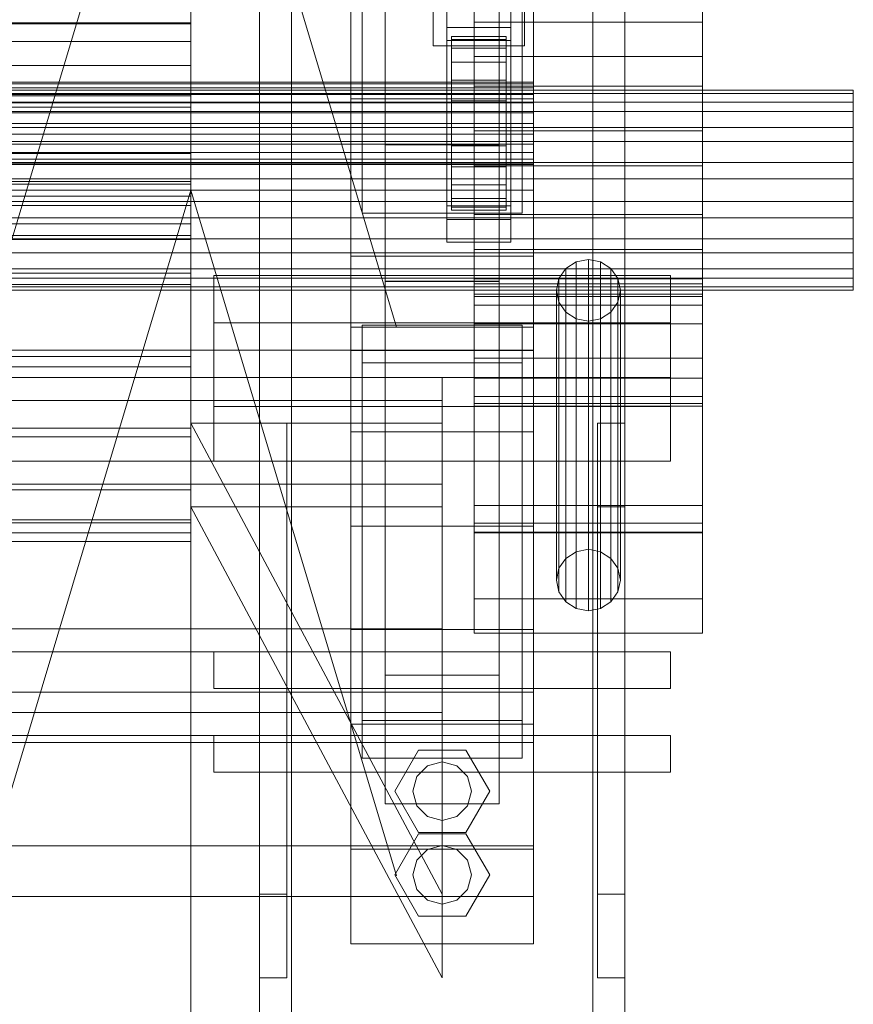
# Model space of a CAD drawing. Header units: millimetres. Extents: x -2233 to 61924, y -68080 to 6847.
# Tile 1033 of 1056: x 61424 to 61606, y 202 to 417. Entities that reach past the tile are written whole.
import ezdxf

# ---------------------------------------------------------------- set-up
doc = ezdxf.new("R2010")
doc.units = ezdxf.units.MM
for name, color, linetype, lineweight in [('COTAS_P', 1, 'Continuous', 0), ('lateral_C04', 7, 'Continuous', 0), ('lateral_C08', 7, 'Continuous', 0)]:
    doc.layers.add(name, color=color, linetype=linetype, lineweight=lineweight)
doc.dimstyles.new('R19_100', dxfattribs={"dimtxt": 250, "dimasz": 150, "dimexe": 150, "dimexo": 80, "dimgap": 100, "dimtad": 1, "dimtih": 1, "dimtoh": 1, "dimdsep": 46, "dimcen": 0.09, "dimadec": 0, "dimazin": 0, "dimtfac": 1, "dimtdec": 4, "dimtofl": 0, "dimtmove": 0, "dimatfit": 3, "dimfxl": 1, "dimtolj": 1, "dimtzin": 0, "dimarcsym": 0})

# ---------------------------------------------------------------- blocks, each defined once
blk = doc.blocks.new('DIM_R28_13')
at = {"layer": 'COTAS_P'}
for p, q in [((61061.13, 500), (61461.13, 500)), ((61461.13, 500), (61416.13, 350)), ((61461.13, 0), (61461.13, 500)), ((61461.13, 500), (61506.13, 350)), ((61461.13, 0), (61416.13, 150)), ((61461.13, 0), (61506.13, 150)), ((61061.13, 0), (61461.13, 0))]:
    blk.add_line(p, q, dxfattribs=at)
blk.add_text('500 P', height=250, rotation=90, dxfattribs=at).set_placement((61361.13, 250))
blk = doc.blocks.new('DIM_R28_14')
at = {"layer": 'COTAS_P'}
for p, q in [((61061.13, 500), (61461.13, 500)), ((61461.13, 500), (61416.13, 350)), ((61461.13, 0), (61461.13, 500)), ((61461.13, 500), (61506.13, 350)), ((61461.13, 0), (61416.13, 150)), ((61461.13, 0), (61506.13, 150)), ((61061.13, 0), (61461.13, 0))]:
    blk.add_line(p, q, dxfattribs=at)
blk.add_text('500 P', height=250, rotation=90, dxfattribs=at).set_placement((61361.13, 250))
blk = doc.blocks.new('DIM_R28_15')
at = {"layer": 'COTAS_P'}
for p, q in [((61061.13, 380), (61461.13, 380)), ((61461.13, 380), (61416.13, 230)), ((61461.13, 0), (61461.13, 380)), ((61461.13, 380), (61506.13, 230)), ((61461.13, 0), (61416.13, 150)), ((61461.13, 0), (61506.13, 150)), ((61061.13, 0), (61461.13, 0))]:
    blk.add_line(p, q, dxfattribs=at)
blk.add_text('380 P', height=250, rotation=90, dxfattribs=at).set_placement((61361.13, 190))
blk = doc.blocks.new('DIM_R28_16')
at = {"layer": 'COTAS_P'}
for p, q in [((61061.13, 1522.14), (61461.13, 1522.14)), ((61461.13, 1522.14), (61416.13, 1372.14)), ((61461.13, 0), (61461.13, 1522.14)), ((61461.13, 1522.14), (61506.13, 1372.14)), ((61461.13, 0), (61416.13, 150)), ((61461.13, 0), (61506.13, 150)), ((61061.13, 0), (61461.13, 0))]:
    blk.add_line(p, q, dxfattribs=at)
blk.add_text('1522.14 P', height=250, rotation=90, dxfattribs=at).set_placement((61361.13, 761.07))

msp = doc.modelspace()

# ---------------------------------------------------------------- linework, layer by layer
at = {"layer": 'lateral_C04'}
for p, q in [((61503.634, 479.958), (61503.634, 389.958)), ((61503.634, 389.893), (61503.634, 479.893)), ((61528.634, 389.958), (61528.634, 479.958)), ((61528.634, 479.893), (61528.634, 389.893)), ((61498.634, 375), (61498.634, 465)), ((61533.634, 375), (61533.634, 465)), ((61503.634, 450.107), (61503.634, 360.107)), ((61503.634, 360.042), (61503.634, 450.042)), ((61514.134, 411.6), (61514.134, 449)), ((61528.634, 450.107), (61528.634, 360.107)), ((61528.634, 360.042), (61528.634, 450.042)), ((61534.134, 411.6), (61534.134, 449)), ((61461.134, 416.597), (61461.134, 419.135)), ((61461.134, 416.597), (60661.134, 416.597)), ((61461.134, 412.561), (61461.134, 416.597)), ((61531.134, 415.6), (61517.134, 415.6)), ((61517.134, 373.6), (61517.134, 415.6)), ((61531.134, 373.6), (61531.134, 415.6)), ((61461.134, 412.561), (60661.134, 412.561)), ((61461.134, 407.3), (61461.134, 412.561)), ((61534.134, 411.6), (61514.134, 411.6)), ((61518.134, 412.953), (61518.134, 413.6)), ((61518.134, 413.6), (61518.134, 403.6)), ((61530.134, 413.6), (61518.134, 413.6)), ((61518.134, 411.054), (61518.134, 412.953)), ((61518.134, 412.953), (61518.134, 403.293)), ((61530.134, 412.953), (61518.134, 412.953)), ((61530.134, 403.6), (61530.134, 413.6)), ((61530.134, 413.6), (61530.134, 412.953)), ((61530.134, 403.293), (61530.134, 412.953)), ((61530.134, 412.953), (61530.134, 411.054)), ((61518.134, 408.035), (61518.134, 411.054)), ((61518.134, 411.054), (61518.134, 402.394)), ((61530.134, 411.054), (61518.134, 411.054)), ((61530.134, 402.394), (61530.134, 411.054)), ((61530.134, 411.054), (61530.134, 408.035)), ((61461.134, 407.3), (60661.134, 407.3)), ((61461.134, 401.174), (61461.134, 407.3)), ((61518.134, 404.1), (61518.134, 408.035)), ((61518.134, 408.035), (61518.134, 400.964)), ((61530.134, 408.035), (61518.134, 408.035)), ((61530.134, 400.964), (61530.134, 408.035)), ((61530.134, 408.035), (61530.134, 404.1)), ((61536.134, 403.6), (60586.134, 403.6)), ((61536.134, 403.293), (60586.134, 403.293)), ((61518.134, 399.518), (61518.134, 404.1)), ((61518.134, 404.1), (61518.134, 399.1)), ((61530.134, 404.1), (61518.134, 404.1)), ((61518.134, 403.6), (61518.134, 403.293)), ((61518.134, 403.6), (61530.134, 403.6)), ((61518.134, 403.293), (61518.134, 402.394)), ((61518.134, 403.293), (61530.134, 403.293)), ((61530.134, 399.1), (61530.134, 404.1)), ((61530.134, 404.1), (61530.134, 399.518)), ((61530.134, 403.293), (61530.134, 403.6)), ((61530.134, 402.394), (61530.134, 403.293)), ((61536.134, 403.293), (61536.134, 403.6)), ((61536.134, 402.394), (61536.134, 403.293)), ((61536.134, 402.394), (60586.134, 402.394)), ((61536.134, 400.964), (60586.134, 400.964)), ((61461.134, 401.174), (60661.134, 401.174)), ((61461.134, 394.6), (61461.134, 401.174)), ((61518.134, 402.394), (61518.134, 400.964)), ((61518.134, 402.394), (61530.134, 402.394)), ((61518.134, 400.964), (61518.134, 399.1)), ((61518.134, 400.964), (61530.134, 400.964)), ((61530.134, 400.964), (61530.134, 402.394)), ((61530.134, 399.1), (61530.134, 400.964)), ((61536.134, 400.964), (61536.134, 402.394)), ((61536.134, 399.1), (61536.134, 400.964)), ((61536.134, 399.1), (60586.134, 399.1)), ((61496.134, 400), (61496.134, 350)), ((61536.134, 400), (61496.134, 400)), ((61518.134, 394.6), (61518.134, 399.518)), ((61518.134, 399.518), (61518.134, 396.929)), ((61530.134, 399.518), (61518.134, 399.518)), ((61518.134, 399.1), (61518.134, 396.929)), ((61518.134, 399.1), (61530.134, 399.1)), ((61530.134, 396.929), (61530.134, 399.518)), ((61530.134, 399.518), (61530.134, 394.6)), ((61530.134, 396.929), (61530.134, 399.1)), ((61536.134, 350), (61536.134, 400)), ((61536.134, 396.929), (61536.134, 399.1)), ((61536.134, 396.929), (60586.134, 396.929)), ((61518.134, 396.929), (61518.134, 394.6)), ((61518.134, 396.929), (61530.134, 396.929)), ((61530.134, 394.6), (61530.134, 396.929)), ((61536.134, 394.6), (61536.134, 396.929)), ((60586.134, 394.6), (61536.134, 394.6)), ((60661.134, 394.6), (61461.134, 394.6)), ((61461.134, 388.026), (61461.134, 394.6)), ((61530.134, 394.6), (61518.134, 394.6)), ((61518.134, 394.6), (61518.134, 389.682)), ((61518.134, 392.271), (61518.134, 394.6)), ((61530.134, 394.6), (61530.134, 392.271)), ((61530.134, 389.682), (61530.134, 394.6)), ((61536.134, 392.271), (61536.134, 394.6)), ((61536.134, 392.271), (60586.134, 392.271)), ((61518.134, 389.682), (61518.134, 392.271)), ((61518.134, 392.271), (61530.134, 392.271)), ((61518.134, 390.1), (61518.134, 392.271)), ((61530.134, 392.271), (61530.134, 389.682)), ((61530.134, 392.271), (61530.134, 390.1)), ((61536.134, 392.271), (61536.134, 390.1)), ((61536.134, 390.1), (60586.134, 390.1)), ((61503.634, 389.958), (61503.634, 360.042)), ((61528.634, 389.958), (61503.634, 389.958)), ((61518.134, 385.1), (61518.134, 390.1)), ((61518.134, 390.1), (61530.134, 390.1)), ((61518.134, 388.236), (61518.134, 390.1)), ((61528.634, 360.042), (61528.634, 389.958)), ((61530.134, 390.1), (61530.134, 385.1)), ((61530.134, 390.1), (61530.134, 388.236)), ((61536.134, 390.1), (61536.134, 388.236)), ((61536.134, 388.236), (60586.134, 388.236)), ((61461.134, 388.026), (60661.134, 388.026)), ((61461.134, 388.026), (61461.134, 381.9)), ((61503.634, 389.893), (61528.634, 389.893)), ((61503.634, 360.107), (61503.634, 389.893)), ((61530.134, 389.682), (61518.134, 389.682)), ((61518.134, 389.682), (61518.134, 385.1)), ((61518.134, 381.165), (61518.134, 388.236)), ((61518.134, 388.236), (61530.134, 388.236)), ((61518.134, 386.806), (61518.134, 388.236)), ((61528.634, 389.893), (61528.634, 360.107)), ((61530.134, 385.1), (61530.134, 389.682)), ((61530.134, 388.236), (61530.134, 381.165)), ((61530.134, 388.236), (61530.134, 386.806)), ((61536.134, 388.236), (61536.134, 386.806)), ((61536.134, 386.806), (60586.134, 386.806)), ((61536.134, 385.907), (60586.134, 385.907)), ((61518.134, 378.146), (61518.134, 386.806)), ((61518.134, 386.806), (61530.134, 386.806)), ((61518.134, 385.907), (61518.134, 386.806)), ((61518.134, 376.247), (61518.134, 385.907)), ((61518.134, 385.907), (61530.134, 385.907)), ((61518.134, 385.6), (61518.134, 385.907)), ((61530.134, 386.806), (61530.134, 378.146)), ((61530.134, 386.806), (61530.134, 385.907)), ((61530.134, 385.907), (61530.134, 376.247)), ((61530.134, 385.907), (61530.134, 385.6)), ((61536.134, 386.806), (61536.134, 385.907)), ((61536.134, 385.907), (61536.134, 385.6)), ((61536.134, 385.6), (60586.134, 385.6)), ((61518.134, 375.6), (61518.134, 385.6)), ((61518.134, 385.6), (61530.134, 385.6)), ((61530.134, 385.1), (61518.134, 385.1)), ((61518.134, 385.1), (61518.134, 381.165)), ((61530.134, 385.6), (61530.134, 375.6)), ((61530.134, 381.165), (61530.134, 385.1)), ((61461.134, 381.9), (60661.134, 381.9)), ((61461.134, 381.9), (61461.134, 376.639)), ((61536.134, 380), (60586.134, 380)), ((61530.134, 381.165), (61518.134, 381.165)), ((61518.134, 381.165), (61518.134, 378.146)), ((61530.134, 378.146), (61530.134, 381.165)), ((61536.134, 345), (61536.134, 380)), ((61530.134, 378.146), (61518.134, 378.146)), ((61518.134, 378.146), (61518.134, 376.247)), ((61530.134, 376.247), (61530.134, 378.146)), ((61461.134, 376.639), (60661.134, 376.639)), ((61461.134, 376.639), (61461.134, 372.603)), ((61498.634, 375), (61533.634, 375)), ((61531.134, 376.6), (61517.134, 376.6)), ((61517.134, 368.6), (61517.134, 376.6)), ((61530.134, 376.247), (61518.134, 376.247)), ((61518.134, 376.247), (61518.134, 375.6)), ((61530.134, 375.6), (61518.134, 375.6)), ((61530.134, 375.6), (61530.134, 376.247)), ((61531.134, 368.6), (61531.134, 376.6)), ((61531.134, 373.6), (61517.134, 373.6)), ((61461.134, 372.603), (60661.134, 372.603)), ((61461.134, 372.603), (61461.134, 370.065)), ((61461.134, 370.065), (60661.134, 370.065)), ((61461.134, 369.2), (60661.134, 369.2)), ((61461.134, 370.065), (61461.134, 369.2)), ((61531.134, 368.6), (61517.134, 368.6)), ((61528.634, 360.107), (61503.634, 360.107)), ((61503.634, 360.042), (61528.634, 360.042)), ((61566.134, 351), (61466.134, 351)), ((61466.134, 339), (61466.134, 351)), ((61496.134, 350), (61536.134, 350)), ((61566.134, 339), (61566.134, 351)), ((61536.134, 345), (60586.134, 345)), ((60606.134, 339), (61516.134, 339)), ((61566.134, 339), (61466.134, 339)), ((61516.134, 339), (61516.134, 334)), ((60606.134, 334), (61516.134, 334)), ((61516.134, 334), (61516.134, 284)), ((61516.134, 226), (61461.134, 329)), ((61461.134, 329), (61516.134, 329)), ((61476.134, 226), (61476.134, 329)), ((61482.134, 329), (61476.134, 329)), ((61482.134, 226), (61482.134, 329)), ((61516.134, 329), (61516.134, 226)), ((61550.134, 226), (61550.134, 329)), ((61556.134, 329), (61550.134, 329)), ((61556.134, 226), (61556.134, 329)), ((60606.134, 284), (61516.134, 284)), ((61516.134, 284), (61516.134, 279)), ((60606.134, 279), (61516.134, 279)), ((61566.134, 279), (61466.134, 279)), ((61466.134, 271), (61466.134, 279)), ((61566.134, 271), (61566.134, 279)), ((61566.134, 271), (61466.134, 271)), ((61483.134, 271), (61476.134, 271)), ((61476.134, 25), (61476.134, 271)), ((61483.134, 25), (61483.134, 271)), ((61549.134, 271), (61483.134, 271)), ((61556.134, 271), (61549.134, 271)), ((61549.134, 25), (61549.134, 271)), ((61556.134, 25), (61556.134, 271)), ((61510.934, 257.507), (61505.734, 248.5)), ((61521.334, 257.507), (61510.934, 257.507)), ((61526.534, 248.5), (61521.334, 257.507)), ((61516.134, 254.9), (61512.934, 254.043)), ((61519.334, 254.043), (61516.134, 254.9)), ((61512.934, 254.043), (61510.591, 251.7)), ((61521.676, 251.7), (61519.334, 254.043)), ((61510.591, 251.7), (61509.734, 248.5)), ((61522.534, 248.5), (61521.676, 251.7)), ((61505.734, 248.5), (61510.934, 239.493)), ((61509.734, 248.5), (61510.591, 245.3)), ((61521.334, 239.493), (61526.534, 248.5)), ((61521.676, 245.3), (61522.534, 248.5)), ((61510.591, 245.3), (61512.934, 242.957)), ((61519.334, 242.957), (61521.676, 245.3)), ((61512.934, 242.957), (61516.134, 242.1)), ((61516.134, 242.1), (61519.334, 242.957)), ((61510.934, 239.493), (61521.334, 239.493)), ((61476.134, 226), (61482.134, 226)), ((61550.134, 226), (61556.134, 226))]:
    msp.add_line(p, q, dxfattribs=at)
at = {"layer": 'lateral_C08'}
for p, q in [((61461.134, 1450.043), (61461.134, 307.905)), ((61461.134, 303.099), (61461.134, 1445.237)), ((61476.134, 25), (61476.134, 1052.038)), ((61483.134, 25), (61483.134, 1052.038)), ((61549.134, 25), (61549.134, 1052.038)), ((61556.134, 25), (61556.134, 1052.038)), ((61496.134, 696.346), (61496.134, 365.581)), ((61536.134, 365.581), (61536.134, 696.346)), ((61503.634, 691.19), (61503.634, 273.912)), ((61528.634, 273.912), (61528.634, 691.19)), ((61503.634, 245.773), (61503.634, 663.051)), ((61528.634, 245.773), (61528.634, 663.051)), ((61496.134, 327.131), (61496.134, 657.895)), ((61536.134, 327.131), (61536.134, 657.895)), ((61476.134, 25), (61476.134, 638.582)), ((61483.134, 25), (61483.134, 638.582)), ((61549.134, 25), (61549.134, 638.582)), ((61556.134, 25), (61556.134, 638.582)), ((61496.134, 614.639), (61496.134, 283.874)), ((61536.134, 283.874), (61536.134, 614.639)), ((61496.134, 235.811), (61496.134, 566.576)), ((61536.134, 235.811), (61536.134, 566.576)), ((61461.134, 432.099), (61461.134, 416.361)), ((61517.134, 412.733), (61517.134, 425.412)), ((61523.134, 416.783), (61523.134, 425.179)), ((61531.134, 425.412), (61531.134, 412.733)), ((61573.134, 425.179), (61573.134, 416.783)), ((61517.134, 412.733), (61517.134, 420.423)), ((61523.134, 421.107), (61523.134, 409.258)), ((61531.134, 420.423), (61531.134, 412.733)), ((61573.134, 409.258), (61573.134, 421.107)), ((61461.134, 400.673), (61461.134, 418.628)), ((60661.134, 416.361), (61461.134, 416.361)), ((61461.134, 416.361), (61461.134, 398.144)), ((61523.134, 402.786), (61523.134, 416.783)), ((61523.134, 416.783), (61573.134, 416.783)), ((61573.134, 416.783), (61573.134, 402.786)), ((61531.134, 412.733), (61517.134, 412.733)), ((61523.134, 409.258), (61523.134, 392.955)), ((61523.134, 409.258), (61573.134, 409.258)), ((61573.134, 392.955), (61573.134, 409.258)), ((60516.134, 401.859), (61606.134, 401.859)), ((60516.134, 401.148), (61606.134, 401.148)), ((61523.134, 385.321), (61523.134, 402.786)), ((61523.134, 402.786), (61573.134, 402.786)), ((61573.134, 402.786), (61573.134, 385.321)), ((61606.134, 399.242), (61606.134, 401.859)), ((61606.134, 401.859), (61606.134, 401.148)), ((61606.134, 401.148), (61606.134, 397.217)), ((60516.134, 399.242), (61606.134, 399.242)), ((61461.134, 400.673), (60661.134, 400.673)), ((61461.134, 381.309), (61461.134, 400.673)), ((61606.134, 393.695), (61606.134, 399.242)), ((60516.134, 397.217), (61606.134, 397.217)), ((60661.134, 398.144), (61461.134, 398.144)), ((61461.134, 398.144), (61461.134, 378.691)), ((61606.134, 397.217), (61606.134, 390.666)), ((60516.134, 393.695), (61606.134, 393.695)), ((61523.134, 392.955), (61523.134, 374.679)), ((61573.134, 392.955), (61523.134, 392.955)), ((61573.134, 374.679), (61573.134, 392.955)), ((61606.134, 386.064), (61606.134, 393.695)), ((60516.134, 390.666), (61606.134, 390.666)), ((61606.134, 390.666), (61606.134, 382.49)), ((61606.134, 386.064), (60516.134, 386.064)), ((61606.134, 377.51), (61606.134, 386.064)), ((61523.134, 367.045), (61523.134, 385.321)), ((61523.134, 385.321), (61573.134, 385.321)), ((61573.134, 385.321), (61573.134, 367.045)), ((60516.134, 382.49), (61606.134, 382.49)), ((60661.134, 381.309), (61461.134, 381.309)), ((61461.134, 361.856), (61461.134, 381.309)), ((61606.134, 382.49), (61606.134, 373.936)), ((60516.134, 377.51), (61606.134, 377.51)), ((60661.134, 378.691), (61461.134, 378.691)), ((61461.134, 378.691), (61461.134, 359.327)), ((61606.134, 369.334), (61606.134, 377.51)), ((60516.134, 373.936), (61606.134, 373.936)), ((61523.134, 374.679), (61523.134, 357.214)), ((61523.134, 374.679), (61573.134, 374.679)), ((61573.134, 373.92), (61523.134, 373.92)), ((61523.134, 373.92), (61523.134, 305.01)), ((61523.134, 373.92), (61523.134, 359.501)), ((61573.134, 357.214), (61573.134, 374.679)), ((61573.134, 305.01), (61573.134, 373.92)), ((61573.134, 359.501), (61573.134, 373.92)), ((61606.134, 373.936), (61606.134, 366.305)), ((60516.134, 369.334), (61606.134, 369.334)), ((61606.134, 362.783), (61606.134, 369.334)), ((60516.134, 366.305), (61606.134, 366.305)), ((61523.134, 350.742), (61523.134, 367.045)), ((61523.134, 367.045), (61573.134, 367.045)), ((61573.134, 367.045), (61573.134, 350.742)), ((61606.134, 366.305), (61606.134, 360.758)), ((61496.134, 365.581), (61496.134, 327.131)), ((61536.134, 365.581), (61496.134, 365.581)), ((61496.134, 365.581), (61496.134, 344.908)), ((61536.134, 327.131), (61536.134, 365.581)), ((61536.134, 344.908), (61536.134, 365.581)), ((61543.184, 362.846), (61545.455, 364.304)), ((61545.455, 364.304), (61548.134, 364.817)), ((61545.455, 300.908), (61545.455, 364.304)), ((61548.134, 364.817), (61550.813, 364.304)), ((61548.134, 301.42), (61548.134, 364.817)), ((61550.813, 364.304), (61553.084, 362.846)), ((61550.813, 300.908), (61550.813, 364.304)), ((60516.134, 362.783), (61606.134, 362.783)), ((61541.667, 360.663), (61543.184, 362.846)), ((61543.184, 299.449), (61543.184, 362.846)), ((61553.084, 362.846), (61554.601, 360.663)), ((61553.084, 299.449), (61553.084, 362.846)), ((61606.134, 358.852), (61606.134, 362.783)), ((60516.134, 360.758), (61606.134, 360.758)), ((60661.134, 361.856), (61461.134, 361.856)), ((61461.134, 343.639), (61461.134, 361.856)), ((61566.134, 361.364), (61466.134, 361.364)), ((61466.134, 361.364), (61466.134, 332.69)), ((61466.134, 361.364), (61466.134, 320.69)), ((61573.134, 360.589), (61523.134, 360.589)), ((61523.134, 360.589), (61523.134, 310.975)), ((61523.134, 360.589), (61523.134, 354.822)), ((61541.134, 358.088), (61541.667, 360.663)), ((61541.667, 297.266), (61541.667, 360.663)), ((61554.601, 360.663), (61555.134, 358.088)), ((61554.601, 297.266), (61554.601, 360.663)), ((61566.134, 332.69), (61566.134, 361.364)), ((61566.134, 320.69), (61566.134, 361.364)), ((61573.134, 310.975), (61573.134, 360.589)), ((61573.134, 354.822), (61573.134, 360.589)), ((61606.134, 360.758), (61606.134, 358.141)), ((60516.134, 358.852), (61606.134, 358.852)), ((60516.134, 358.141), (61606.134, 358.141)), ((60661.134, 359.327), (61461.134, 359.327)), ((61461.134, 359.327), (61461.134, 341.372)), ((61523.134, 290.591), (61523.134, 359.501)), ((61523.134, 359.501), (61573.134, 359.501)), ((61541.667, 355.513), (61541.134, 358.088)), ((61541.134, 358.088), (61541.134, 294.691)), ((61555.134, 358.088), (61554.601, 355.513)), ((61555.134, 294.691), (61555.134, 358.088)), ((61573.134, 359.501), (61573.134, 290.591)), ((61606.134, 358.141), (61606.134, 358.852)), ((61523.134, 357.214), (61523.134, 343.217)), ((61523.134, 357.214), (61573.134, 357.214)), ((61573.134, 356.744), (61523.134, 356.744)), ((61523.134, 356.744), (61523.134, 307.13)), ((61523.134, 356.744), (61523.134, 332.713)), ((61543.184, 353.33), (61541.667, 355.513)), ((61541.667, 292.116), (61541.667, 355.513)), ((61554.601, 355.513), (61553.084, 353.33)), ((61554.601, 292.116), (61554.601, 355.513)), ((61573.134, 343.217), (61573.134, 357.214)), ((61573.134, 307.13), (61573.134, 356.744)), ((61573.134, 332.713), (61573.134, 356.744)), ((61523.134, 305.207), (61523.134, 354.822)), ((61523.134, 354.822), (61573.134, 354.822)), ((61545.455, 351.871), (61543.184, 353.33)), ((61543.184, 289.933), (61543.184, 353.33)), ((61553.084, 353.33), (61550.813, 351.871)), ((61553.084, 289.933), (61553.084, 353.33)), ((61573.134, 354.822), (61573.134, 305.207)), ((61548.134, 351.359), (61545.455, 351.871)), ((61545.455, 288.475), (61545.455, 351.871)), ((61550.813, 351.871), (61548.134, 351.359)), ((61548.134, 287.962), (61548.134, 351.359)), ((61550.813, 288.475), (61550.813, 351.871)), ((61498.634, 350.49), (61498.634, 342.221)), ((61533.634, 350.49), (61498.634, 350.49)), ((61498.634, 350.49), (61498.634, 263.977)), ((61523.134, 338.893), (61523.134, 350.742)), ((61523.134, 350.742), (61573.134, 350.742)), ((61533.634, 342.221), (61533.634, 350.49)), ((61533.634, 263.977), (61533.634, 350.49)), ((61573.134, 350.742), (61573.134, 338.893)), ((61496.134, 344.908), (61496.134, 306.458)), ((61536.134, 344.908), (61496.134, 344.908)), ((61536.134, 306.458), (61536.134, 344.908)), ((60661.134, 343.639), (61461.134, 343.639)), ((61461.134, 327.901), (61461.134, 343.639)), ((61523.134, 343.217), (61523.134, 334.821)), ((61523.134, 343.217), (61573.134, 343.217)), ((61573.134, 334.821), (61573.134, 343.217)), ((60661.134, 341.372), (61461.134, 341.372)), ((61461.134, 341.372), (61461.134, 326.05)), ((61498.634, 342.221), (61533.634, 342.221)), ((61498.634, 255.708), (61498.634, 342.221)), ((61533.634, 255.708), (61533.634, 342.221)), ((61523.134, 333.302), (61523.134, 338.893)), ((61523.134, 338.893), (61573.134, 338.893)), ((61573.134, 338.893), (61573.134, 333.302)), ((61523.134, 334.821), (61523.134, 333.302)), ((61523.134, 334.821), (61573.134, 334.821)), ((61573.134, 333.302), (61573.134, 334.821)), ((61466.134, 332.69), (61566.134, 332.69)), ((61466.134, 320.69), (61466.134, 332.69)), ((61523.134, 333.302), (61573.134, 333.302)), ((61523.134, 283.098), (61523.134, 332.713)), ((61523.134, 332.713), (61573.134, 332.713)), ((61566.134, 332.69), (61566.134, 320.69)), ((61573.134, 332.713), (61573.134, 283.098)), ((60661.134, 327.901), (61461.134, 327.901)), ((61461.134, 315.712), (61461.134, 327.901)), ((60661.134, 326.05), (61461.134, 326.05)), ((61461.134, 326.05), (61461.134, 314.404)), ((61496.134, 327.131), (61536.134, 327.131)), ((61496.134, 306.458), (61496.134, 327.131)), ((61536.134, 306.458), (61536.134, 327.131)), ((60606.134, 320.69), (61516.134, 320.69)), ((61566.134, 320.69), (61466.134, 320.69)), ((61516.134, 320.69), (61516.134, 315.69)), ((60606.134, 315.69), (61516.134, 315.69)), ((60661.134, 315.712), (61461.134, 315.712)), ((61461.134, 307.905), (61461.134, 315.712)), ((61516.134, 315.69), (61516.134, 265.69)), ((60661.134, 314.404), (61461.134, 314.404)), ((61461.134, 314.404), (61461.134, 307.228)), ((61516.134, 207.69), (61461.134, 310.69)), ((61461.134, 310.69), (61516.134, 310.69)), ((61476.134, 207.69), (61476.134, 310.69)), ((61482.134, 310.69), (61476.134, 310.69)), ((61482.134, 207.69), (61482.134, 310.69)), ((61516.134, 310.69), (61516.134, 207.69)), ((61523.134, 310.975), (61573.134, 310.975)), ((61523.134, 305.207), (61523.134, 310.975)), ((61550.134, 207.69), (61550.134, 310.69)), ((61556.134, 310.69), (61550.134, 310.69)), ((61556.134, 207.69), (61556.134, 310.69)), ((61573.134, 310.975), (61573.134, 305.207)), ((61461.134, 307.905), (60661.134, 307.905)), ((60661.134, 307.228), (61461.134, 307.228)), ((61461.134, 303.099), (61461.134, 307.905)), ((61461.134, 305.011), (61461.134, 307.905)), ((61461.134, 307.228), (61461.134, 305.011)), ((61496.134, 306.458), (61536.134, 306.458)), ((61523.134, 307.13), (61573.134, 307.13)), ((61523.134, 283.098), (61523.134, 307.13)), ((61573.134, 307.13), (61573.134, 283.098)), ((60661.134, 305.011), (61461.134, 305.011)), ((61573.134, 305.207), (61523.134, 305.207)), ((61523.134, 305.01), (61573.134, 305.01)), ((61523.134, 290.591), (61523.134, 305.01)), ((61573.134, 305.01), (61573.134, 290.591)), ((60661.134, 303.099), (61461.134, 303.099)), ((61543.184, 299.449), (61541.667, 297.266)), ((61545.455, 300.908), (61543.184, 299.449)), ((61548.134, 301.42), (61545.455, 300.908)), ((61550.813, 300.908), (61548.134, 301.42)), ((61553.084, 299.449), (61550.813, 300.908)), ((61554.601, 297.266), (61553.084, 299.449)), ((61541.667, 297.266), (61541.134, 294.691)), ((61555.134, 294.691), (61554.601, 297.266)), ((61541.134, 294.691), (61541.667, 292.116)), ((61554.601, 292.116), (61555.134, 294.691)), ((61541.667, 292.116), (61543.184, 289.933)), ((61553.084, 289.933), (61554.601, 292.116)), ((61573.134, 290.591), (61523.134, 290.591)), ((61543.184, 289.933), (61545.455, 288.475)), ((61550.813, 288.475), (61553.084, 289.933)), ((61545.455, 288.475), (61548.134, 287.962)), ((61548.134, 287.962), (61550.813, 288.475)), ((61496.134, 283.874), (61496.134, 235.811)), ((61536.134, 283.874), (61496.134, 283.874)), ((61496.134, 283.874), (61496.134, 263.201)), ((61573.134, 283.098), (61523.134, 283.098)), ((61536.134, 235.811), (61536.134, 283.874)), ((61536.134, 263.201), (61536.134, 283.874)), ((61503.634, 273.912), (61503.634, 245.773)), ((61528.634, 273.912), (61503.634, 273.912)), ((61528.634, 245.773), (61528.634, 273.912)), ((61536.134, 270.161), (60586.134, 270.161)), ((61536.134, 259.136), (61536.134, 270.161)), ((61536.134, 236.517), (61536.134, 270.161)), ((60606.134, 265.69), (61516.134, 265.69)), ((61516.134, 265.69), (61516.134, 260.69)), ((61496.134, 263.201), (61496.134, 215.138)), ((61536.134, 263.201), (61496.134, 263.201)), ((61498.634, 263.977), (61533.634, 263.977)), ((61498.634, 255.708), (61498.634, 263.977)), ((61533.634, 263.977), (61533.634, 255.708)), ((61536.134, 215.138), (61536.134, 263.201)), ((60606.134, 260.69), (61516.134, 260.69)), ((61566.134, 260.69), (61466.134, 260.69)), ((61466.134, 252.69), (61466.134, 260.69)), ((61566.134, 252.69), (61566.134, 260.69)), ((60586.134, 259.136), (61536.134, 259.136)), ((61536.134, 259.136), (61536.134, 225.492)), ((61533.634, 255.708), (61498.634, 255.708)), ((61566.134, 252.69), (61466.134, 252.69)), ((61483.134, 252.69), (61476.134, 252.69)), ((61476.134, 25), (61476.134, 252.69)), ((61483.134, 25), (61483.134, 252.69)), ((61549.134, 252.69), (61483.134, 252.69)), ((61556.134, 252.69), (61549.134, 252.69)), ((61549.134, 25), (61549.134, 252.69)), ((61556.134, 25), (61556.134, 252.69)), ((61503.634, 245.773), (61528.634, 245.773)), ((61510.934, 239.196), (61505.734, 230.19)), ((61521.334, 239.196), (61510.934, 239.196)), ((61526.534, 230.19), (61521.334, 239.196)), ((60586.134, 236.517), (61536.134, 236.517)), ((61496.134, 235.811), (61536.134, 235.811)), ((61496.134, 215.138), (61496.134, 235.811)), ((61512.934, 235.732), (61510.591, 233.39)), ((61516.134, 236.59), (61512.934, 235.732)), ((61519.334, 235.732), (61516.134, 236.59)), ((61521.676, 233.39), (61519.334, 235.732)), ((61536.134, 236.517), (61536.134, 225.492)), ((61536.134, 215.138), (61536.134, 235.811)), ((61510.591, 233.39), (61509.734, 230.19)), ((61522.534, 230.19), (61521.676, 233.39)), ((61505.734, 230.19), (61510.934, 221.183)), ((61509.734, 230.19), (61510.591, 226.99)), ((61521.334, 221.183), (61526.534, 230.19)), ((61521.676, 226.99), (61522.534, 230.19)), ((61510.591, 226.99), (61512.934, 224.647)), ((61519.334, 224.647), (61521.676, 226.99)), ((61536.134, 225.492), (60586.134, 225.492)), ((61512.934, 224.647), (61516.134, 223.79)), ((61516.134, 223.79), (61519.334, 224.647)), ((61510.934, 221.183), (61521.334, 221.183)), ((61496.134, 215.138), (61536.134, 215.138)), ((61476.134, 207.69), (61482.134, 207.69)), ((61550.134, 207.69), (61556.134, 207.69))]:
    msp.add_line(p, q, dxfattribs=at)

# ---------------------------------------------------------------- dimensions: what is measured, and where the dimension line sits
at = {"layer": 'COTAS_P'}
for p2, picture, middle in [((61061.134, 1522.138), 'DIM_R28_16', (61461.134, 761.069)), ((61061.134, 500), 'DIM_R28_13', (61461.134, 250)), ((61061.134, 500), 'DIM_R28_14', (61461.134, 250)), ((61061.134, 380), 'DIM_R28_15', (61461.134, 190))]:
    dim = msp.add_aligned_dim(p1=(61061.134, 0), p2=p2, distance=-400, text='<> P', dimstyle='R19_100', dxfattribs=at)
    dim.commit()
    dim.dimension.update_dxf_attribs({"geometry": picture, "text_midpoint": middle})

doc.saveas('drawing.dxf')
